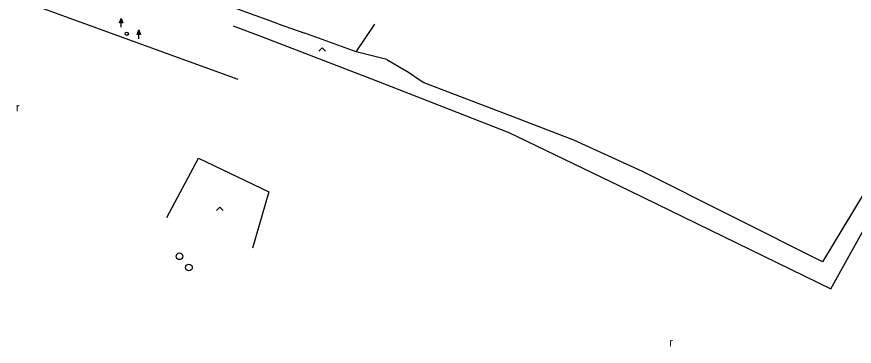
# Model space of a CAD drawing. Extents: x -539515 to -538098, y -1182060 to -1180157.
# Drawn here: x -538636.4 to -538510.9, y -1181828.8 to -1181779.3 of the extents above; entities that cross this region are included whole.
import ezdxf

# ---------------------------------------------------------------- set-up
doc = ezdxf.new("R2010")
doc.units = 0
for name, color, linetype in [('Vrstva 10', 7, 'Continuous'), ('Vrstva 23', 7, 'Continuous'), ('Vrstva 25', 7, 'Continuous'), ('Vrstva 27', 7, 'Continuous'), ('Vrstva 31', 7, 'Continuous'), ('Vrstva 36', 7, 'Continuous'), ('Vrstva 7', 7, 'Continuous'), ('Vrstva 8', 7, 'Continuous')]:
    doc.layers.add(name, color=color, linetype=linetype)

msp = doc.modelspace()

# ---------------------------------------------------------------- linework, layer by layer
at = {"layer": 'Vrstva 10'}
msp.add_line((-538634.698, -1181777.327), (-538603.321, -1181788.712), dxfattribs=at)
at = {"layer": 'Vrstva 23'}
for p, q in [((-538604.017, -1181780.7), (-538599.78, -1181782.33)), ((-538599.78, -1181782.33), (-538582.62, -1181788.9)), ((-538582.62, -1181788.9), (-538562.67, -1181796.71)), ((-538562.67, -1181796.71), (-538544.66, -1181805.42)), ((-538514.42, -1181820.18), (-538502.65, -1181798.94)), ((-538613.94, -1181809.46), (-538609.21, -1181800.56)), ((-538609.21, -1181800.56), (-538598.66, -1181805.63)), ((-538598.66, -1181805.63), (-538601.13, -1181814.1)), ((-538544.66, -1181805.42), (-538514.42, -1181820.18))]:
    msp.add_line(p, q, dxfattribs=at)
at = {"layer": 'Vrstva 25'}
for p, q in [((-538621.042, -1181780.278), (-538620.79, -1181779.604)), ((-538620.79, -1181780.278), (-538621.042, -1181780.278)), ((-538620.79, -1181780.93), (-538620.79, -1181780.28)), ((-538618.412, -1181782.008), (-538618.16, -1181781.334)), ((-538618.16, -1181782.008), (-538618.412, -1181782.008)), ((-538618.16, -1181782.66), (-538618.16, -1181782.01))]:
    msp.add_line(p, q, dxfattribs=at)
for points in [[(-538620.54, -1181780.28), (-538620.79, -1181780.28), (-538620.79, -1181779.604), (-538620.79, -1181779.604)], [(-538620.597, -1181780.24), (-538620.75, -1181780.24), (-538620.75, -1181779.827)], [(-538620.655, -1181780.2), (-538620.71, -1181780.2), (-538620.71, -1181780.051)], [(-538617.91, -1181782.01), (-538618.16, -1181782.01), (-538618.16, -1181781.334), (-538618.16, -1181781.334)], [(-538617.967, -1181781.97), (-538618.12, -1181781.97), (-538618.12, -1181781.557)], [(-538618.025, -1181781.93), (-538618.08, -1181781.93), (-538618.08, -1181781.781)]]:
    msp.add_lwpolyline(points, close=True, dxfattribs=at)
at = {"layer": 'Vrstva 27'}
for centre in [(-538612.06, -1181815.3), (-538610.63, -1181816.99)]:
    msp.add_circle(centre, 0.5, dxfattribs=at)
at = {"layer": 'Vrstva 31'}
msp.add_circle((-538619.95, -1181781.91), 0.25, dxfattribs=at)
at = {"layer": 'Vrstva 36'}
for points in [[(-538591.15, -1181784.511), (-538590.65, -1181784.011), (-538590.15, -1181784.511)], [(-538606.493, -1181808.449), (-538605.993, -1181807.949), (-538605.493, -1181808.449)]]:
    msp.add_lwpolyline(points, dxfattribs=at)
at = {"layer": 'Vrstva 7'}
for p, q in [((-538597.27, -1181780.42), (-538619.78, -1181772.17)), ((-538585.55, -1181784.6), (-538582.765, -1181780.448)), ((-538585.55, -1181784.6), (-538593.24, -1181781.81)), ((-538580.95, -1181785.75), (-538585.55, -1181784.6)), ((-538575.54, -1181789.24), (-538578.19, -1181787.41)), ((-538561.36, -1181794.64), (-538575.54, -1181789.24)), ((-538552.95, -1181797.86), (-538561.36, -1181794.64)), ((-538542.62, -1181802.58), (-538552.95, -1181797.86)), ((-538504.61, -1181797.75), (-538515.66, -1181816.11)), ((-538515.66, -1181816.11), (-538542.62, -1181802.58))]:
    msp.add_line(p, q, dxfattribs=at)
at = {"layer": 'Vrstva 8'}
for p, q in [((-538597.27, -1181780.42), (-538593.24, -1181781.81)), ((-538580.95, -1181785.75), (-538578.19, -1181787.41))]:
    msp.add_line(p, q, dxfattribs=at)

# ---------------------------------------------------------------- texts
at = {"layer": 'Vrstva 36'}
for p in [(-538636.552, -1181793.535), (-538538.644, -1181828.802)]:
    msp.add_text('r', height=1.2, dxfattribs=at).set_placement(p)

doc.saveas('drawing.dxf')
